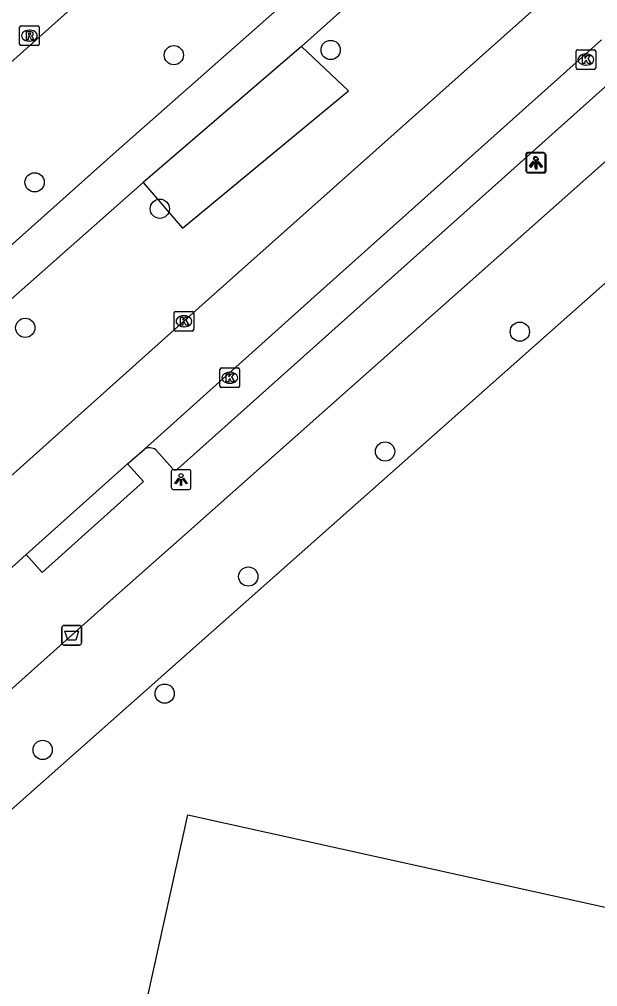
# Model space of a CAD drawing. Extents: x 162172 to 163187, y 382874 to 383684.
# Drawn here: x 162656.16 to 162685.54, y 383205.06 to 383254.23 of the extents above; entities that cross this region are included whole.
import ezdxf

# ---------------------------------------------------------------- set-up
doc = ezdxf.new("R2010")
doc.units = 0
for name, color, linetype in [('IMGEO_Afvalbak', 7, 'Continuous'), ('IMGEO_Berm_groen', 7, 'Continuous'), ('IMGEO_Boom', 7, 'Continuous'), ('IMGEO_Groenvoorziening', 7, 'Continuous'), ('IMGEO_Hek', 7, 'Continuous'), ('IMGEO_Kolk', 7, 'Continuous'), ('IMGEO_Lichtpunt', 7, 'Continuous'), ('IMGEO_Pand', 7, 'Continuous'), ('IMGEO_Rijbaan_lokaal_open', 7, 'Continuous'), ('IMGEO_Rioolput', 7, 'Continuous'), ('IMGEO_Voetpad_gesloten', 7, 'Continuous'), ('IMGEO_Voetpad_open', 7, 'Continuous')]:
    doc.layers.add(name, color=color, linetype=linetype)

msp = doc.modelspace()

# ---------------------------------------------------------------- linework, layer by layer
at = {"layer": 'IMGEO_Afvalbak'}
for p, q in [((162658.327, 383222.524), (162658.327, 383223.324)), ((162658.327, 383223.324), (162658.327, 383222.524)), ((162658.427, 383223.424), (162659.217, 383223.424)), ((162659.217, 383223.424), (162658.427, 383223.424)), ((162659.317, 383223.324), (162659.317, 383222.524)), ((162659.317, 383222.524), (162659.317, 383223.324)), ((162659.217, 383222.424), (162658.427, 383222.424)), ((162658.427, 383222.424), (162659.217, 383222.424))]:
    msp.add_line(p, q, dxfattribs=at)
msp.add_lwpolyline([(162658.47, 383223.138), (162659.174, 383223.138), (162659.025, 383222.668), (162658.619, 383222.668), (162658.47, 383223.138)], dxfattribs=at)
for centre, start, end in [((162658.427, 383223.324), 90, 180), ((162658.427, 383223.324), 90, 180), ((162659.217, 383223.324), 0, 90), ((162659.217, 383223.324), 360, 90), ((162658.427, 383222.524), 180, 270), ((162658.427, 383222.524), 180, 270), ((162659.217, 383222.524), 270, 0), ((162659.217, 383222.524), 270, 0)]:
    msp.add_arc(centre, 0.1, start, end, dxfattribs=at)
at = {"layer": 'IMGEO_Berm_groen'}
msp.add_lwpolyline([(162662.446, 383245.946), (162664.454, 383243.618), (162672.884, 383250.606), (162670.493, 383252.848)], dxfattribs=at)
at = {"layer": 'IMGEO_Boom'}
for centre in [(162664.011, 383252.414), (162671.978, 383252.678), (162656.939, 383245.948), (162663.3, 383244.606), (162656.464, 383238.554), (162681.588, 383238.357), (162674.743, 383232.265), (162667.794, 383225.909), (162663.545, 383219.957), (162657.346, 383217.096)]:
    msp.add_circle(centre, 0.489, dxfattribs=at)
at = {"layer": 'IMGEO_Groenvoorziening'}
msp.add_lwpolyline([(162712.311, 383195.573), (162709.753, 383226.486), (162692.642, 383246.796), (162622.24, 383184.334), (162683.702, 383170.501), (162683.655, 383170.289)], dxfattribs=at)
at = {"layer": 'IMGEO_Hek'}
msp.add_lwpolyline([(162683.702, 383170.501), (162622.24, 383184.334), (162692.642, 383246.796), (162709.753, 383226.486), (162712.533, 383192.884)], dxfattribs=at)
at = {"layer": 'IMGEO_Kolk'}
for p, q in [((162684.444, 383251.763), (162684.444, 383252.615)), ((162684.519, 383252.689), (162685.371, 383252.689)), ((162684.932, 383252.469), (162684.957, 383252.469)), ((162685.445, 383252.615), (162685.445, 383251.763)), ((162684.955, 383251.909), (162684.93, 383251.909)), ((162685.371, 383251.689), (162684.519, 383251.689)), ((162664.023, 383238.461), (162664.023, 383239.313)), ((162664.098, 383239.387), (162664.95, 383239.387)), ((162664.511, 383239.167), (162664.536, 383239.167)), ((162665.024, 383239.313), (162665.024, 383238.461)), ((162664.534, 383238.607), (162664.509, 383238.607)), ((162664.95, 383238.387), (162664.098, 383238.387)), ((162666.354, 383235.586), (162666.354, 383236.438)), ((162666.429, 383236.512), (162667.281, 383236.512)), ((162666.842, 383236.292), (162666.867, 383236.292)), ((162667.355, 383236.438), (162667.355, 383235.586)), ((162666.865, 383235.732), (162666.84, 383235.732)), ((162667.281, 383235.512), (162666.429, 383235.512))]:
    msp.add_line(p, q, dxfattribs=at)
for points in [[(162684.444, 383251.763), (162684.444, 383252.615)], [(162684.519, 383252.689), (162685.371, 383252.689)], [(162684.765, 383252.389), (162684.888, 383252.389), (162684.888, 383252.238), (162685.018, 383252.389), (162685.182, 383252.389), (162685.036, 383252.238), (162685.189, 383251.989), (162685.037, 383251.989), (162684.952, 383252.153), (162684.888, 383252.086), (162684.888, 383251.989), (162684.765, 383251.989), (162684.765, 383252.389)], [(162685.445, 383252.615), (162685.445, 383251.763)], [(162685.371, 383251.689), (162684.519, 383251.689)], [(162664.023, 383238.461), (162664.023, 383239.313)], [(162664.098, 383239.387), (162664.95, 383239.387)], [(162664.344, 383239.087), (162664.467, 383239.087), (162664.467, 383238.936), (162664.597, 383239.087), (162664.761, 383239.087), (162664.615, 383238.936), (162664.768, 383238.687), (162664.616, 383238.687), (162664.531, 383238.851), (162664.467, 383238.784), (162664.467, 383238.687), (162664.344, 383238.687), (162664.344, 383239.087)], [(162665.024, 383239.313), (162665.024, 383238.461)], [(162664.95, 383238.387), (162664.098, 383238.387)], [(162666.354, 383235.586), (162666.354, 383236.438)], [(162666.429, 383236.512), (162667.281, 383236.512)], [(162666.675, 383236.212), (162666.798, 383236.212), (162666.798, 383236.061), (162666.928, 383236.212), (162667.092, 383236.212), (162666.946, 383236.061), (162667.099, 383235.812), (162666.947, 383235.812), (162666.862, 383235.976), (162666.798, 383235.909), (162666.798, 383235.812), (162666.675, 383235.812), (162666.675, 383236.212)], [(162667.355, 383236.438), (162667.355, 383235.586)], [(162667.281, 383235.512), (162666.429, 383235.512)]]:
    msp.add_lwpolyline(points, dxfattribs=at)
for centre, start, end in [((162684.521, 383252.613), 91.552, 178.448), ((162684.521, 383252.613), 91.552, 178.448), ((162685.369, 383252.613), 1.552, 88.448), ((162685.369, 383252.613), 1.552, 88.448), ((162684.521, 383251.765), 181.552, 268.448), ((162684.521, 383251.765), 181.552, 268.448), ((162685.369, 383251.765), 271.552, 358.448), ((162685.369, 383251.765), 271.552, 358.448), ((162664.1, 383239.311), 91.552, 178.448), ((162664.1, 383239.311), 91.552, 178.448), ((162664.948, 383239.311), 1.552, 88.448), ((162664.948, 383239.311), 1.552, 88.448), ((162664.1, 383238.463), 181.552, 268.448), ((162664.1, 383238.463), 181.552, 268.448), ((162664.948, 383238.463), 271.552, 358.448), ((162664.948, 383238.463), 271.552, 358.448), ((162666.431, 383236.436), 91.552, 178.448), ((162666.431, 383236.436), 91.552, 178.448), ((162667.279, 383236.436), 1.552, 88.448), ((162667.279, 383236.436), 1.552, 88.448), ((162666.431, 383235.588), 181.552, 268.448), ((162666.431, 383235.588), 181.552, 268.448), ((162667.279, 383235.588), 271.552, 358.448), ((162667.279, 383235.588), 271.552, 358.448)]:
    msp.add_arc(centre, 0.0765, start, end, dxfattribs=at)
for centre, major_axis, ratio, start_param, end_param in [((162684.931, 383252.189), (-0.387, 0.002), 0.722429, 4.712389, 7.853982), ((162684.956, 383252.189), (-0.39, 0.002), 0.717154, 1.570796, 4.712389), ((162664.51, 383238.887), (-0.387, 0.002), 0.722429, 4.712389, 7.853982), ((162664.535, 383238.887), (-0.39, 0.002), 0.717154, 1.570796, 4.712389), ((162666.841, 383236.012), (-0.387, 0.002), 0.722429, 4.712389, 7.853982), ((162666.866, 383236.012), (-0.39, 0.002), 0.717154, 1.570796, 4.712389)]:
    msp.add_ellipse(centre, major_axis=major_axis, ratio=ratio, start_param=start_param, end_param=end_param, dxfattribs=at)
at = {"layer": 'IMGEO_Lichtpunt'}
for p, q in [((162682.788, 383247.464), (162681.98, 383247.464)), ((162682.788, 383247.464), (162681.98, 383247.464)), ((162682.825, 383247.426), (162682.017, 383247.426)), ((162682.825, 383247.426), (162682.017, 383247.426)), ((162681.886, 383247.369), (162681.886, 383246.562)), ((162681.886, 383247.369), (162681.886, 383246.562)), ((162681.923, 383247.331), (162681.923, 383246.524)), ((162681.923, 383247.331), (162681.923, 383246.524)), ((162682.882, 383246.562), (162682.882, 383247.369)), ((162682.882, 383246.562), (162682.882, 383247.369)), ((162682.919, 383246.524), (162682.919, 383247.331)), ((162682.919, 383246.524), (162682.919, 383247.331)), ((162681.98, 383246.468), (162682.788, 383246.468)), ((162681.98, 383246.468), (162682.788, 383246.468)), ((162682.017, 383246.43), (162682.825, 383246.43)), ((162682.017, 383246.43), (162682.825, 383246.43)), ((162663.882, 383231.242), (162663.882, 383230.435)), ((162663.882, 383231.242), (162663.882, 383230.435)), ((162664.784, 383231.337), (162663.976, 383231.337)), ((162664.784, 383231.337), (162663.976, 383231.337)), ((162664.878, 383230.435), (162664.878, 383231.242)), ((162664.878, 383230.435), (162664.878, 383231.242)), ((162663.976, 383230.341), (162664.784, 383230.341)), ((162663.976, 383230.341), (162664.784, 383230.341))]:
    msp.add_line(p, q, dxfattribs=at)
for points in [[(162682.26, 383247.033), (162682.299, 383247.005), (162682.111, 383246.743), (162682.073, 383246.77), (162682.26, 383247.033)], [(162682.297, 383246.995), (162682.336, 383246.967), (162682.148, 383246.705), (162682.11, 383246.732), (162682.297, 383246.995)], [(162682.362, 383246.985), (162682.409, 383246.985), (162682.409, 383246.663), (162682.362, 383246.663), (162682.362, 383246.985)], [(162682.399, 383246.947), (162682.446, 383246.947), (162682.446, 383246.625), (162682.399, 383246.625), (162682.399, 383246.947)], [(162682.472, 383247.005), (162682.51, 383247.032), (162682.697, 383246.77), (162682.658, 383246.742), (162682.472, 383247.005)], [(162682.509, 383246.967), (162682.547, 383246.994), (162682.734, 383246.732), (162682.695, 383246.704), (162682.509, 383246.967)], [(162664.256, 383230.906), (162664.295, 383230.878), (162664.107, 383230.616), (162664.069, 383230.643), (162664.256, 383230.906)], [(162664.358, 383230.858), (162664.405, 383230.858), (162664.405, 383230.536), (162664.358, 383230.536), (162664.358, 383230.858)], [(162664.468, 383230.878), (162664.506, 383230.905), (162664.693, 383230.643), (162664.654, 383230.615), (162664.468, 383230.878)]]:
    msp.add_lwpolyline(points, dxfattribs=at)
for centre in [(162682.385, 383247.167), (162682.422, 383247.129), (162664.381, 383231.04)]:
    msp.add_circle(centre, 0.0994, dxfattribs=at)
for centre, start, end in [((162681.98, 383247.369), 90, 180), ((162681.98, 383247.369), 90, 180), ((162682.017, 383247.331), 90, 180), ((162682.017, 383247.331), 90, 180), ((162682.788, 383247.369), 0, 90), ((162682.788, 383247.369), 0, 90), ((162682.825, 383247.331), 0, 90), ((162682.825, 383247.331), 0, 90), ((162681.98, 383246.562), 180, 270), ((162681.98, 383246.562), 180, 270), ((162682.017, 383246.524), 180, 270), ((162682.017, 383246.524), 180, 270), ((162682.788, 383246.562), 270, 0), ((162682.788, 383246.562), 270, 360), ((162682.825, 383246.524), 270, 0), ((162682.825, 383246.524), 270, 360), ((162663.976, 383231.242), 90, 180), ((162663.976, 383231.242), 90, 180), ((162664.784, 383231.242), 0, 90), ((162664.784, 383231.242), 0, 90), ((162663.976, 383230.435), 180, 270), ((162663.976, 383230.435), 180, 270), ((162664.784, 383230.435), 270, 0), ((162664.784, 383230.435), 270, 360)]:
    msp.add_arc(centre, 0.0946, start, end, dxfattribs=at)
at = {"layer": 'IMGEO_Pand'}
msp.add_lwpolyline([(162685.666, 383177.059), (162685.258, 383175.234), (162684.774, 383175.342), (162663.425, 383180.117), (162664.833, 383187.422), (162659.802, 383188.535), (162659.212, 383185.872), (162650.905, 383187.711), (162651.503, 383190.41), (162648.84, 383190.999), (162650.628, 383199.075), (162658.903, 383197.244), (162658.326, 383194.638), (162660.987, 383194.049), (162660.416, 383191.471), (162665.499, 383190.346), (162668.356, 383203.254), (162662.674, 383204.512), (162664.728, 383213.788), (162686.39, 383208.994)], dxfattribs=at)
at = {"layer": 'IMGEO_Rijbaan_lokaal_open'}
for points in [[(162594.538, 383197.307), (162598.429, 383200.785), (162614.417, 383215.084), (162631.839, 383230.648), (162640.771, 383238.704), (162646.358, 383243.687), (162663.821, 383259.29), (162676.816, 383270.908), (162691.32, 383283.864), (162708.036, 383298.826), (162711.785, 383302.188)], [(162694.039, 383265.267), (162682.786, 383255.183), (162664.524, 383238.887), (162648.558, 383224.594), (162634.825, 383212.308), (162621.087, 383200.028), (162606.584, 383187.068), (162604.928, 383185.572)], [(162662.517, 383232.384), (162671.138, 383240.123), (162685.741, 383253.185)], [(162661.664, 383231.644), (162662.517, 383232.384)], [(162656.506, 383227.023), (162661.664, 383231.644)], [(162653.433, 383224.25), (162656.506, 383227.023)]]:
    msp.add_lwpolyline(points, dxfattribs=at)
at = {"layer": 'IMGEO_Rioolput'}
for p, q in [((162656.174, 383252.978), (162656.174, 383253.83)), ((162656.249, 383253.904), (162657.101, 383253.904)), ((162657.175, 383253.83), (162657.175, 383252.978)), ((162656.662, 383253.684), (162656.687, 383253.684)), ((162657.101, 383252.904), (162656.249, 383252.904)), ((162656.685, 383253.124), (162656.66, 383253.124))]:
    msp.add_line(p, q, dxfattribs=at)
for points in [[(162656.174, 383252.978), (162656.174, 383253.83)], [(162656.249, 383253.904), (162657.101, 383253.904)], [(162657.175, 383253.83), (162657.175, 383252.978)], [(162656.763, 383253.602), (162656.511, 383253.604), (162656.511, 383253.204)], [(162656.511, 383253.204), (162656.635, 383253.204), (162656.635, 383253.366), (162656.646, 383253.366)], [(162656.689, 383253.523), (162656.635, 383253.523), (162656.635, 383253.442)], [(162656.635, 383253.442), (162656.687, 383253.442)], [(162656.693, 383253.337), (162656.764, 383253.204), (162656.904, 383253.204), (162656.839, 383253.33)], [(162657.101, 383252.904), (162656.249, 383252.904)]]:
    msp.add_lwpolyline(points, dxfattribs=at)
for centre, radius, start, end in [((162656.251, 383253.828), 0.0765, 91.552, 178.448), ((162656.251, 383253.828), 0.0765, 91.552, 178.448), ((162657.099, 383253.828), 0.0765, 1.552, 88.448), ((162657.099, 383253.828), 0.0765, 1.552, 88.448), ((162656.645, 383253.313), 0.0533, 26.0293, 88.6989), ((162656.671, 383253.631), 0.19, 274.7715, 282.9687), ((162656.695, 383253.427), 0.0964, 77.0061, 93.1865), ((162656.709, 383253.484), 0.0378, 276.6634, 79.6772), ((162656.762, 383253.492), 0.109, 350.3612, 89.416), ((162656.76, 383253.492), 0.112, 277.5842, 350.9817), ((162656.744, 383253.277), 0.108, 29.5134, 73.7905), ((162656.251, 383252.98), 0.0765, 181.552, 268.448), ((162656.251, 383252.98), 0.0765, 181.552, 268.448), ((162657.099, 383252.98), 0.0765, 271.552, 358.448), ((162657.099, 383252.98), 0.0765, 271.552, 358.448)]:
    msp.add_arc(centre, radius, start, end, dxfattribs=at)
for centre, major_axis, ratio, start_param, end_param in [((162656.661, 383253.404), (-0.387, 0.002), 0.722429, 4.712389, 7.853982), ((162656.686, 383253.404), (-0.39, 0.002), 0.717154, 1.570796, 4.712389)]:
    msp.add_ellipse(centre, major_axis=major_axis, ratio=ratio, start_param=start_param, end_param=end_param, dxfattribs=at)
at = {"layer": 'IMGEO_Voetpad_gesloten'}
for points in [[(162670.493, 383252.848), (162677.894, 383259.501), (162680.901, 383265.269), (162681.533, 383267.742), (162682.952, 383271.387), (162683.85, 383272.761), (162685.727, 383274.676)], [(162675.141, 383259.933), (162661.088, 383247.513), (162649.954, 383237.59)], [(162670.493, 383252.848), (162662.446, 383245.946)], [(162649.984, 383234.92), (162662.446, 383245.946)]]:
    msp.add_lwpolyline(points, dxfattribs=at)
at = {"layer": 'IMGEO_Voetpad_open'}
for points in [[(162664.219, 383231.38), (162686.568, 383251.378)], [(162689.625, 383250.21), (162689.305, 383250), (162664.293, 383227.801), (162660.781, 383224.678), (162625.12, 383192.791)], [(162663.089, 383232.356), (162663.937, 383231.394)], [(162656.506, 383227.023), (162657.314, 383226.119), (162662.467, 383230.743), (162661.664, 383231.644)]]:
    msp.add_lwpolyline(points, dxfattribs=at)
for centre, radius, start, end in [((162662.781, 383231.918), 0.535, 54.8529, 119.5422), ((162664.085, 383231.527), 0.199, 221.898, 312.4178)]:
    msp.add_arc(centre, radius, start, end, dxfattribs=at)

doc.saveas('drawing.dxf')
